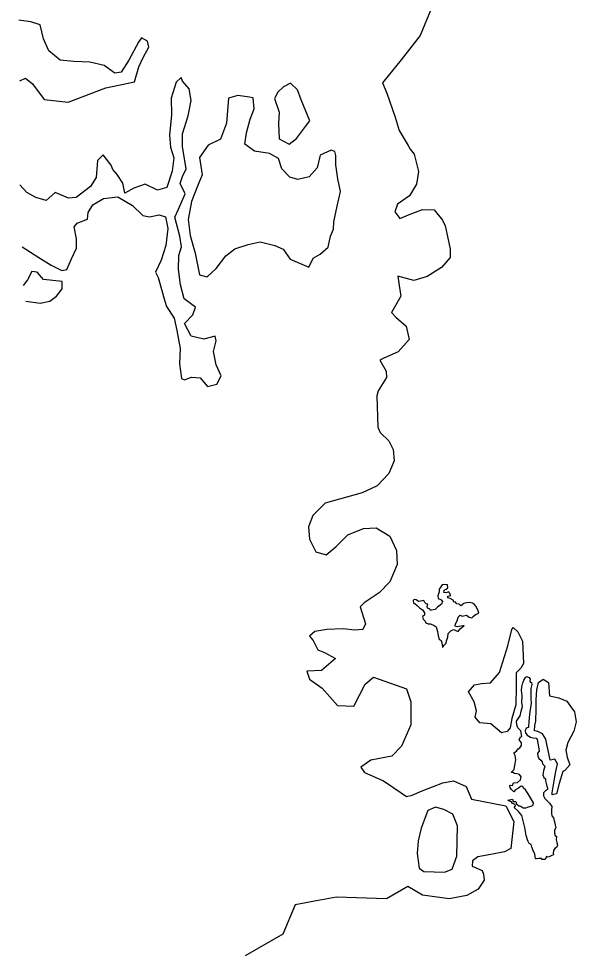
# Model space of a CAD drawing. Extents: x 3040896 to 3051146, y 687568 to 732976.
# Drawn here: x 3048865 to 3049308, y 696215 to 696958 of the extents above; entities that cross this region are included whole.
import ezdxf

# ---------------------------------------------------------------- set-up
doc = ezdxf.new("R2010")
doc.units = 0
doc.layers.add('Exist Hydro Stream or Body of Water', color=7, linetype='Continuous')
doc.layers.add('Exist Vegetation Hedge Row', color=7, linetype='Continuous')

msp = doc.modelspace()

# ---------------------------------------------------------------- linework, layer by layer
at = {"layer": 'Exist Hydro Stream or Body of Water'}
for points in [[(3049228.75, 696491.05), (3049227.39, 696492.56), (3049225.66, 696493.47), (3049223.77, 696494.24), (3049221.06, 696493.72), (3049219, 696493.22), (3049216.39, 696491.46), (3049215.06, 696492.76), (3049213.29, 696493.14), (3049211.92, 696494.54), (3049210.97, 696494.37), (3049210.37, 696495.93), (3049208.11, 696497.19), (3049206.19, 696497.81), (3049206.29, 696499.13), (3049207.58, 696499.45), (3049208.64, 696499.57), (3049207.36, 696501.53), (3049207, 696502.49), (3049204.66, 696501.87), (3049203.11, 696501.96), (3049203.19, 696503.7), (3049203.35, 696503.85), (3049204.94, 696504.82), (3049206.28, 696505.63), (3049205.83, 696508.21), (3049203.5, 696508.27), (3049201.53, 696508.2), (3049200.57, 696506.62), (3049199.36, 696504.77), (3049199.16, 696502.65), (3049198.09, 696499.38), (3049198.53, 696497.21), (3049200.78, 696496.32), (3049201.86, 696495.02), (3049201.01, 696492.78), (3049198.04, 696490.44), (3049196.21, 696488.48), (3049193.24, 696487.9), (3049192, 696487.92), (3049191.54, 696489.02), (3049191.51, 696489.14), (3049189.91, 696489.68), (3049189.81, 696490.92), (3049190.16, 696492.66), (3049188.99, 696493.03), (3049187.86, 696494.08), (3049187.14, 696495.62), (3049184.5, 696495.1), (3049182.75, 696494.79), (3049181.03, 696496.22), (3049179.54, 696496.49), (3049178.49, 696495.78), (3049178.9, 696493.68), (3049179.82, 696493.21), (3049181.8, 696491.65), (3049183.55, 696489.76), (3049186.13, 696488.2), (3049187.52, 696485.84), (3049187.49, 696484.06), (3049186.13, 696483.01), (3049186.6, 696481), (3049188.12, 696479.2), (3049188.6, 696477.99), (3049190.55, 696477.22), (3049192.5, 696477.19), (3049195.3, 696475.86), (3049196.9, 696474.68), (3049197.93, 696470.98), (3049198.56, 696467.73), (3049199.2, 696464.98), (3049200.79, 696463.89), (3049201.43, 696462.01), (3049201.86, 696458.9), (3049201.94, 696458.47), (3049203.59, 696460.46), (3049204.93, 696461.74), (3049205.12, 696463.63), (3049206.2, 696466.71), (3049206.48, 696469.43), (3049208.61, 696471.72), (3049210.69, 696472.57), (3049212.46, 696471.94), (3049214.29, 696470.97), (3049215.94, 696473.21), (3049219.25, 696475.93), (3049216.68, 696475.43), (3049213.58, 696474.83), (3049212.07, 696475.29), (3049212.27, 696477.13), (3049213.7, 696479.48), (3049214.43, 696482.36), (3049215.98, 696484.02), (3049217.64, 696483.16), (3049218.51, 696483.48), (3049221.06, 696483.99), (3049223.21, 696482.41), (3049225.28, 696481.99), (3049226.35, 696482.98), (3049228.11, 696484.49), (3049230.34, 696485.27), (3049230.75, 696485.62), (3049230.14, 696487.51)], [(3049230.14, 696487.51), (3049228.75, 696491.05)], [(3049273.61, 696297.75), (3049272.88, 696299.86), (3049272.41, 696301.88), (3049270.69, 696302.82), (3049270.05, 696304.33), (3049269.56, 696305.65), (3049268.41, 696309.09), (3049267.78, 696312.33), (3049267.24, 696315.38), (3049266.64, 696318.66), (3049264.92, 696325.1), (3049262.43, 696328.04), (3049258.92, 696331.36), (3049260.04, 696332.57), (3049259.62, 696333.84), (3049257.6, 696334.53), (3049256.75, 696335.73), (3049255.04, 696336.36), (3049253.77, 696337.12), (3049257.44, 696338.07), (3049258.02, 696336.01), (3049260.32, 696336), (3049260.7, 696334.22), (3049262.65, 696332.63), (3049263.3, 696332.75), (3049264.51, 696332.24), (3049266.06, 696331.06), (3049268.19, 696331), (3049270.27, 696331.76), (3049272.35, 696332.42), (3049273.97, 696333.14), (3049274.1, 696335.14), (3049272.75, 696337.65), (3049269.88, 696342.26), (3049267.82, 696345.3), (3049266.18, 696346.76), (3049265.88, 696348.04), (3049264.32, 696348.27), (3049262.38, 696346.72), (3049259.83, 696345.46), (3049258.57, 696343.67), (3049256.86, 696345.55), (3049255.69, 696346.93), (3049255.32, 696348.87), (3049256.01, 696349.09), (3049257.59, 696348.86), (3049258.39, 696350.88), (3049261.57, 696351.2), (3049263.99, 696353.4), (3049264.45, 696355.65), (3049263.2, 696357.61), (3049260.87, 696358.17), (3049259.06, 696358.38), (3049257.71, 696359.23), (3049256.53, 696359), (3049258.9, 696361.59), (3049259.49, 696364.83), (3049260.14, 696369.18), (3049259.63, 696372.52), (3049258.49, 696374.73), (3049260.67, 696376.13), (3049261.94, 696377.8), (3049263.41, 696378.74), (3049264.78, 696380.48), (3049264.63, 696382.72), (3049263.09, 696384.71), (3049262.81, 696385.08), (3049263.83, 696387.43), (3049264.84, 696387.81), (3049264.13, 696392.12), (3049261.89, 696394.66), (3049260.9, 696396.9), (3049260.82, 696399.99), (3049262.36, 696402.39), (3049263.64, 696404.18), (3049264.48, 696407.92), (3049265.4, 696411.65), (3049265.01, 696414.31), (3049265.26, 696419.88), (3049264.66, 696424.32), (3049264.97, 696427.1), (3049265.8, 696430.39), (3049266, 696430.93), (3049266.62, 696432.54), (3049268, 696434.62), (3049268.72, 696435.25), (3049270.87, 696434.5), (3049271.66, 696433.15), (3049271.4, 696431.29), (3049272.62, 696430.71), (3049272.93, 696429.08), (3049272.19, 696425.76), (3049272.03, 696421.12), (3049272.12, 696417.38), (3049272.35, 696414.12), (3049271.77, 696410.68), (3049271.27, 696407.19), (3049270.72, 696402.87), (3049270.61, 696398.84), (3049270.34, 696396.1), (3049270.14, 696394.84), (3049269.12, 696394.65), (3049268.43, 696394.28), (3049267.48, 696392.2), (3049267.78, 696390.65), (3049269.13, 696388.66), (3049271.95, 696387.17), (3049273.91, 696386.58), (3049276.27, 696386.5), (3049277.1, 696385.31), (3049278.24, 696379.43), (3049278.66, 696376.17), (3049277.45, 696374.35), (3049277.64, 696372.14), (3049278.51, 696370.31), (3049280.13, 696368.9), (3049281.11, 696367.69), (3049281.33, 696366.04), (3049283.21, 696364.02), (3049282.13, 696360.5), (3049281.77, 696357.32), (3049282.35, 696355.09), (3049283.84, 696354.09), (3049283.64, 696352.62), (3049284.49, 696349.38), (3049285.31, 696346.56), (3049285.47, 696345.73), (3049283.78, 696344.55), (3049282.05, 696342.97), (3049282.24, 696340.64), (3049283.36, 696338.35), (3049285.01, 696336.51), (3049286.84, 696334.8), (3049288.74, 696332.17), (3049288.53, 696329.24), (3049288.41, 696326.85), (3049288.92, 696324.82), (3049290.11, 696323.05), (3049290.56, 696320.73), (3049291.05, 696319.26), (3049291.51, 696317.29), (3049292.04, 696315.22), (3049291.03, 696313.27), (3049290.94, 696311.03), (3049291.34, 696309.01), (3049292.4, 696308.3), (3049292.35, 696305.61), (3049292.74, 696303.59), (3049293.03, 696302.1), (3049293.18, 696301.36)], [(3049293.18, 696301.36), (3049292.63, 696299.65), (3049291.23, 696298.8), (3049290.09, 696297.11), (3049289.79, 696294.92), (3049290.1, 696293.7), (3049288.75, 696293.27), (3049287.24, 696292.48), (3049285.95, 696291.95), (3049284.55, 696292.32), (3049283.49, 696290.06), (3049281, 696290.16), (3049280.6, 696290.96), (3049278.58, 696290.78), (3049276.5, 696290.5), (3049275.8, 696290.45), (3049275.53, 696292.81), (3049275.31, 696294.11), (3049275.25, 696294.4), (3049273.61, 696297.75)]]:
    msp.add_lwpolyline(points, dxfattribs=at)
at = {"layer": 'Exist Vegetation Hedge Row'}
for points in [[(3049192.91, 696965.5), (3049184.13, 696944.25), (3049168.98, 696924.99), (3049154.21, 696906.72), (3049157.63, 696898.55), (3049164.41, 696879.36), (3049167.54, 696868.82), (3049174.65, 696857.06), (3049176.24, 696854.2), (3049179.33, 696850.06), (3049182.77, 696836.44), (3049181.34, 696826.17), (3049175.58, 696817.07), (3049166.23, 696810.31), (3049163.94, 696804.19), (3049168.08, 696798.97), (3049174.86, 696801.9), (3049185.93, 696806.25), (3049195.34, 696805.78), (3049202, 696797.67)], [(3048962.68, 696942.51), (3048960.39, 696939.17), (3048952.82, 696924.64), (3048946.56, 696915.33), (3048941.49, 696914.37), (3048933.08, 696920.51), (3048921.68, 696923.11), (3048909.05, 696923.76), (3048898.21, 696924.88), (3048889.02, 696932.21), (3048884.83, 696941.8), (3048882.21, 696952.71), (3048874.73, 696955.21), (3048865.18, 696956.56)], [(3048866.04, 696908.26), (3048870.54, 696910.33), (3048876.08, 696905.87), (3048885.5, 696893.4), (3048904.37, 696891.32), (3048934.47, 696902.82), (3048957.1, 696907.5), (3048960.68, 696919.43), (3048964.15, 696926.91), (3048968.71, 696935.11), (3048967.41, 696939.84), (3048962.68, 696942.51)], [(3048992.41, 696769.53), (3048994.44, 696776.53), (3048993.23, 696785.01), (3048989.18, 696800.09), (3048992.04, 696806.34), (3048997.48, 696818.67), (3048993.5, 696826.78), (3048995.43, 696832.48), (3048998.12, 696838.39), (3048995.24, 696856.22), (3048995.22, 696866.14), (3048999.91, 696880.55), (3049002.33, 696892.79), (3049000.59, 696902.1), (3048995.3, 696908), (3048994.16, 696911.02), (3048990.25, 696907.2), (3048986.32, 696894.53), (3048986.7, 696881.41), (3048985.04, 696865.24), (3048985.88, 696855.7), (3048988.37, 696847.16), (3048986.99, 696836.58), (3048982.78, 696823.53), (3048975.51, 696821.41), (3048965.55, 696826.32), (3048956.66, 696823.02), (3048949.61, 696819.21), (3048947.95, 696827.2), (3048943.49, 696834), (3048940, 696837.85), (3048938.72, 696841.33), (3048932.41, 696849.68), (3048927.67, 696845.16), (3048926.72, 696831.64), (3048922.36, 696824.56), (3048910.8, 696815.69), (3048904.87, 696815.08), (3048894.13, 696819.54), (3048887, 696813.26), (3048878.85, 696815.73), (3048871.52, 696819.68), (3048866.13, 696825.7)], [(3049068.51, 696894.18), (3049072.24, 696883.45), (3049071.6, 696874.59), (3049072.19, 696862.19), (3049080.2, 696858.04), (3049085.82, 696862.54), (3049093.12, 696872.13), (3049096.64, 696876.49), (3049089.54, 696893.21), (3049086.8, 696901.13), (3049081.18, 696906.61), (3049075.49, 696903.5), (3049071.2, 696899.37), (3049068.51, 696894.18)], [(3049051.47, 696894.74), (3049048.65, 696895.47), (3049039.21, 696896.59), (3049031.96, 696894.66)], [(3049031.96, 696894.66), (3049030.19, 696874.72), (3049025.65, 696862.15), (3049015.81, 696857.24), (3049008.86, 696847.57), (3049010.86, 696833.69), (3049007.29, 696824.78), (3049002.42, 696812.59), (3048999.84, 696798.25), (3049001.37, 696785.58), (3049005.49, 696771.6)], [(3049104.38, 696848.15), (3049102.34, 696839.27), (3049095.93, 696832.04), (3049087.1, 696829.9), (3049080.52, 696831.81), (3049074.31, 696838.41), (3049071.5, 696846.7), (3049064.57, 696850.64), (3049052.43, 696852.37), (3049044.8, 696858.04), (3049046.06, 696867.01), (3049049.23, 696877.93), (3049052.39, 696886.18), (3049051.42, 696894.51)], [(3049051.42, 696894.51), (3049051.47, 696894.74)], [(3049115.23, 696790.46), (3049115.59, 696796.35), (3049118.34, 696808.89), (3049120.78, 696820.35), (3049118.74, 696830.44), (3049117.11, 696841.75), (3049117.29, 696848.99), (3049116.37, 696852.26), (3049113.48, 696853.21), (3049104.71, 696849.23)], [(3049104.71, 696849.23), (3049104.38, 696848.15)], [(3048868, 696776.45), (3048881.27, 696767.99), (3048890.86, 696762.1), (3048899.4, 696757.77), (3048903.5, 696758.44), (3048907.02, 696767.12), (3048910.98, 696775.41), (3048911.2, 696782.96), (3048909.23, 696792.47), (3048911.65, 696795.22), (3048919.78, 696798.62), (3048920.38, 696803.66), (3048924.16, 696809.9), (3048932.62, 696814.84), (3048943.92, 696816.23), (3048955.69, 696809.47), (3048963.72, 696801.48), (3048969, 696800.29), (3048976.8, 696801.9), (3048981.85, 696800.28), (3048983.71, 696791.2), (3048982.12, 696777.7), (3048978.42, 696766.05)], [(3049202, 696797.67), (3049204.12, 696793.08), (3049205.93, 696784.67), (3049207.96, 696774.65), (3049208.04, 696767.97), (3049201.09, 696760), (3049189.75, 696752.97), (3049179.21, 696749.77), (3049166.47, 696753.24), (3049167.38, 696745.87), (3049168.94, 696737.41), (3049161.49, 696724.37), (3049164.84, 696720.55), (3049172.99, 696713.53), (3049175.54, 696702.97), (3049166.79, 696693.13), (3049155.29, 696688.02), (3049152.12, 696686.48), (3049157.2, 696677.78), (3049157.54, 696672.71), (3049150.89, 696662.07), (3049149.71, 696658.17), (3049150.42, 696633.41), (3049152.48, 696629.16), (3049159.22, 696622.45), (3049162.66, 696615.53), (3049163.54, 696606.61), (3049159.37, 696596.49), (3049149.9, 696586.77), (3049138.03, 696581.27), (3049108.81, 696573.09), (3049098.82, 696563.13), (3049095.49, 696554.17), (3049096.36, 696544.35), (3049101.32, 696534.37), (3049109.44, 696531.93), (3049117.39, 696538.6), (3049126.69, 696547.8), (3049139.26, 696552.9), (3049149.17, 696553.37), (3049160.08, 696546.65), (3049165.43, 696535.33), (3049166.01, 696524.39), (3049160.05, 696510.63), (3049151.56, 696501.67), (3049139.65, 696493.96), (3049136.4, 696490.57), (3049140.64, 696477.23), (3049138.65, 696472.57), (3049132.18, 696472.08), (3049122.95, 696473.12), (3049110.13, 696472.79), (3049100.61, 696470.95), (3049096.36, 696467.46), (3049099.15, 696463.98), (3049102.79, 696456.59), (3049108.12, 696454.31), (3049116.98, 696449.62), (3049105.69, 696440.23), (3049094.17, 696439.69), (3049096.24, 696433.27), (3049106.2, 696426.15), (3049118.54, 696412.43), (3049131.49, 696411.8), (3049140.47, 696429.16), (3049147.1, 696434.7), (3049173.39, 696425.51), (3049176.63, 696415.34), (3049176.74, 696397), (3049169.31, 696380.06), (3049161.79, 696372.06), (3049145.1, 696368.86), (3049137.01, 696363.48), (3049139.94, 696359.18), (3049155, 696352.44), (3049169.16, 696342.94), (3049173.34, 696340.17)], [(3049005.49, 696771.6), (3049008.81, 696754.22), (3049014.82, 696752.78), (3049021.99, 696759.29), (3049029.77, 696769.28), (3049037.04, 696774.91), (3049047.62, 696778.41), (3049057.04, 696780.47), (3049068.66, 696777.61), (3049075.42, 696774.7), (3049080.98, 696766.79), (3049095.82, 696760.46), (3049099.26, 696767.49), (3049104.72, 696770.59), (3049110.99, 696776.35), (3049112.9, 696785.08), (3049115.23, 696790.46)], [(3048978.42, 696766.05), (3048973.93, 696756.46), (3048976.02, 696752.14), (3048981.4, 696733.39), (3048982.59, 696729.26), (3048988.8, 696720), (3048990.92, 696709.99), (3048993.6, 696695.91), (3048992.82, 696683.5), (3048994.44, 696672.01), (3048996.81, 696670.8), (3049002.4, 696673.02), (3049009.46, 696672.62), (3049015.22, 696665.68), (3049022.54, 696667.54), (3049026.08, 696674.14), (3049022.02, 696682.71), (3049019.97, 696693.5), (3049022.2, 696701.84), (3049021.4, 696705.51), (3049012.29, 696703.25), (3049002.11, 696705.68), (3048997.01, 696715.52), (3049003.48, 696722.49), (3049005.57, 696728.56), (3048996.64, 696735.22), (3048993.82, 696746.28), (3048992.08, 696758.77), (3048992.41, 696769.53)], [(3048899.77, 696748.99), (3048884.89, 696750.51), (3048879.92, 696756.46), (3048875.6, 696756.98), (3048872.11, 696750.31), (3048868.73, 696745.74)], [(3048870.88, 696733.42), (3048882.19, 696731.8), (3048889.93, 696733.3), (3048895.28, 696737.34), (3048899.85, 696743.18), (3048899.77, 696748.99)], [(3049265.38, 696463.34), (3049266.29, 696445.76), (3049264.22, 696441.85), (3049260.45, 696438.3), (3049260.51, 696427.16), (3049260.13, 696412.85), (3049256.9, 696401.87), (3049255.74, 696394.62), (3049253.18, 696391.55), (3049248.85, 696390.65), (3049240.28, 696397.82), (3049231.65, 696398.46), (3049227.93, 696403.09), (3049228.91, 696408.02), (3049227.1, 696415.24), (3049222.7, 696423.22), (3049227.24, 696428.65), (3049233, 696429.77), (3049240.17, 696430.19), (3049247.18, 696438.57), (3049253.91, 696459.81), (3049257.12, 696472.8), (3049258.17, 696474.24), (3049261.71, 696470.7), (3049265.38, 696463.34)], [(3049286.94, 696419.88), (3049294.23, 696418.4), (3049300.81, 696415.77), (3049303.85, 696411.32), (3049306.69, 696407.39), (3049308.24, 696399.4), (3049306.19, 696391.96), (3049301.58, 696382.94), (3049299.89, 696376.87), (3049300.92, 696371.17), (3049303.17, 696365.25), (3049299.12, 696360.62), (3049297.62, 696359.97), (3049294.58, 696350.34), (3049292.62, 696342.1), (3049289.15, 696341.46), (3049288.93, 696342.92), (3049290.61, 696352.47), (3049291.83, 696358.47), (3049293.41, 696365.87), (3049291.12, 696369.59), (3049287.38, 696369.03), (3049286.36, 696374.26), (3049285.18, 696380.36), (3049284.14, 696385.5), (3049281.41, 696389.81), (3049277.69, 696391.66), (3049274.9, 696392.2), (3049275.39, 696396.46), (3049276.09, 696399.99), (3049276.37, 696409.39), (3049276.24, 696416.9), (3049276.81, 696424.63), (3049278.1, 696430.68), (3049281.87, 696433.2), (3049286.22, 696430.5), (3049286.94, 696419.88)], [(3049173.34, 696340.17), (3049177.92, 696341.06), (3049185.77, 696344.64), (3049202.29, 696350.95), (3049210.72, 696352.59), (3049220.86, 696347.96), (3049224.89, 696337.96), (3049252.26, 696332.73), (3049258.71, 696320.08), (3049256.33, 696298.78), (3049251.06, 696296), (3049240.45, 696293.94), (3049229.9, 696292.08), (3049225.86, 696289.06), (3049225.47, 696284.84), (3049233.47, 696281.24)], [(3049185.07, 696315.03), (3049182.7, 696304.95), (3049181.84, 696294.9), (3049183.4, 696283.25), (3049187.13, 696280.58), (3049203.56, 696279.87), (3049209.56, 696282.31), (3049213.37, 696292.64), (3049213.92, 696316.71), (3049210.1, 696325.99), (3049203, 696329.81), (3049196.37, 696331.53), (3049190.24, 696328.83), (3049185.07, 696315.03)], [(3049233.47, 696281.24), (3049234.53, 696278.37), (3049235.01, 696273.75), (3049230.23, 696266.42), (3049221.28, 696261.36), (3049207.21, 696258.75), (3049186.11, 696261.79), (3049174.45, 696268.48), (3049157.47, 696258.83), (3049117.82, 696260.14), (3049103.16, 696257.44), (3049084.96, 696254.09), (3049075.11, 696230.71), (3049045.08, 696213.62)]]:
    msp.add_lwpolyline(points, dxfattribs=at)

doc.saveas('drawing.dxf')
